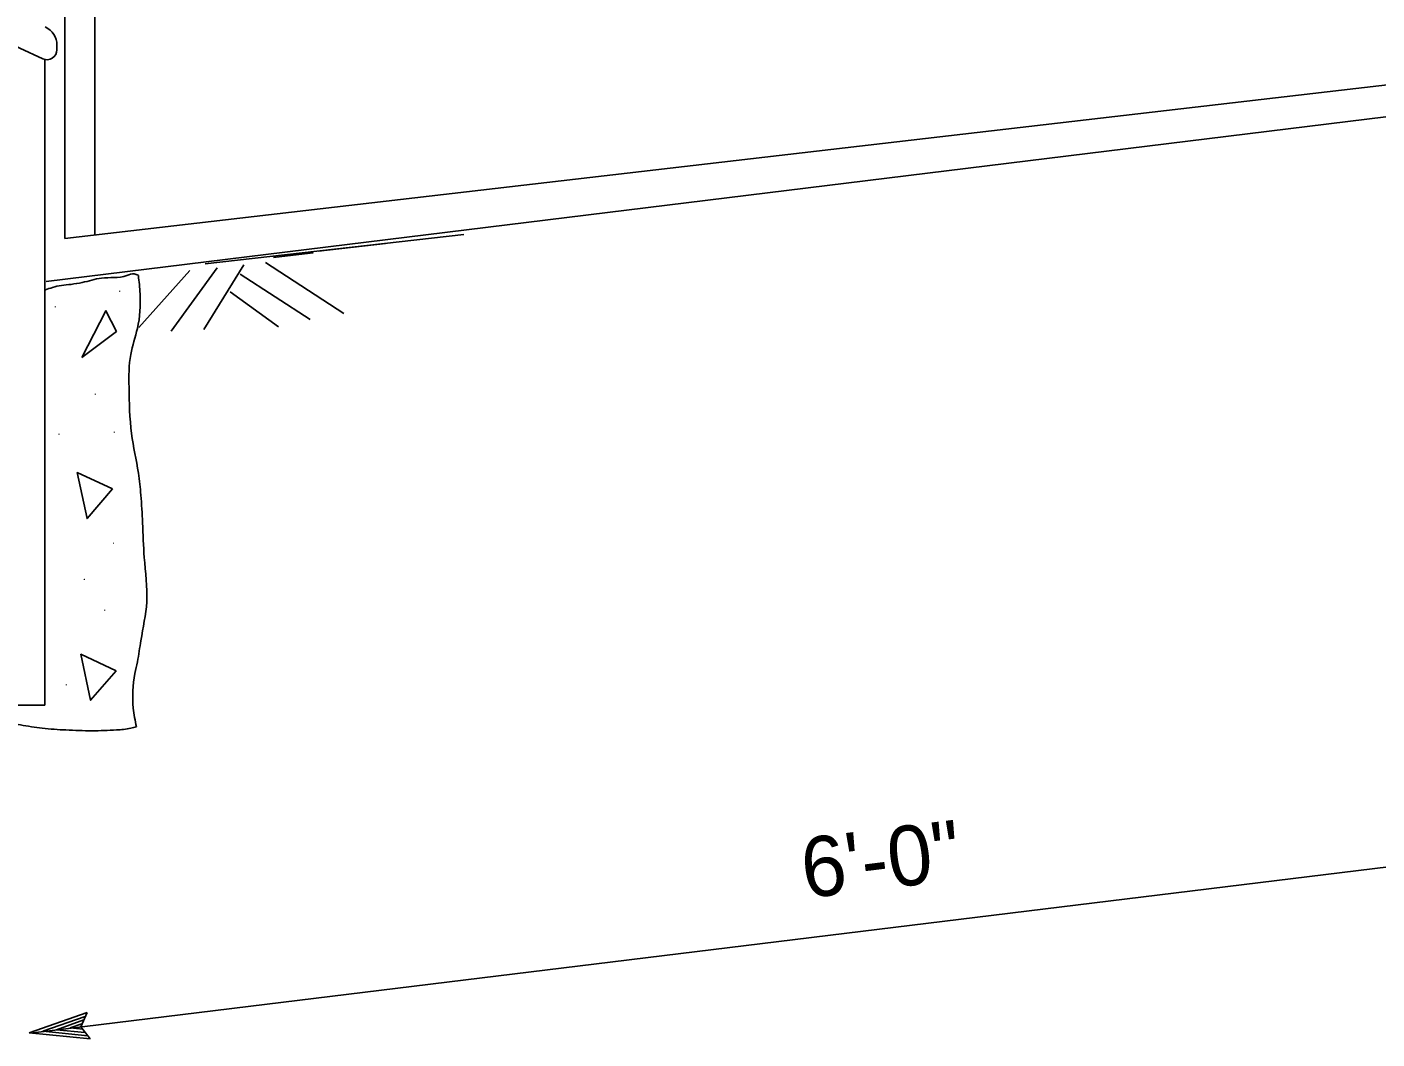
# Model space of a CAD drawing. Extents: x 6710407 to 6714861, y 1868090 to 1871317.
# Drawn here: x 6711703.6 to 6711838.5, y 1870275.1 to 1870376.3 of the extents above; entities that cross this region are included whole.
import ezdxf

# ---------------------------------------------------------------- set-up
doc = ezdxf.new("R2010")
doc.units = 0
for name, color, linetype in [('G-MARK', 7, 'Continuous'), ('G-TEXT', 7, 'Continuous'), ('Nongeo Data(60)', 7, 'Continuous')]:
    doc.layers.add(name, color=color, linetype=linetype)

msp = doc.modelspace()

# ---------------------------------------------------------------- linework, layer by layer
at = {"layer": 'G-MARK'}
msp.add_line((6711704.19, 1870275.74), (6711873.35, 1870296.51), dxfattribs=at)
at = {"layer": 'G-TEXT'}
for p, q in [((6711703.77, 1870275.74), (6711709.56, 1870277.79)), ((6711705.15, 1870275.91), (6711709.37, 1870277.4)), ((6711709.56, 1870277.79), (6711708.93, 1870276.37)), ((6711709.56, 1870277.79), (6711709.56, 1870277.79)), ((6711709.63, 1870275.47), (6711705.14, 1870275.91)), ((6711706.51, 1870276.07), (6711709.24, 1870277.04)), ((6711709.35, 1870275.79), (6711706.51, 1870276.07)), ((6711707.88, 1870276.24), (6711709.05, 1870276.65)), ((6711709.13, 1870276.12), (6711707.88, 1870276.24)), ((6711708.93, 1870276.37), (6711709.88, 1870275.14)), ((6711709.88, 1870275.14), (6711703.77, 1870275.74)), ((6711703.77, 1870275.74), (6711703.77, 1870275.74)), ((6711709.88, 1870275.14), (6711709.88, 1870275.14))]:
    msp.add_line(p, q, dxfattribs=at)
at = {"layer": 'Nongeo Data(60)'}
for p, q in [((6711710.34, 1870355.53), (6711710.34, 1870455.77)), ((6711707.34, 1870355.18), (6711707.34, 1870394.14)), ((6711705.13, 1870373.15), (6711699.34, 1870375.83)), ((6711706.55, 1870374.06), (6711706.55, 1870374.52)), ((6711705.34, 1870361.2), (6711705.34, 1870373.08)), ((6711707.34, 1870355.18), (6711870.41, 1870374.15)), ((6711705.48, 1870350.9), (6711870.41, 1870371.15)), ((6711705.34, 1870308.53), (6711705.34, 1870361.2)), ((6711721.38, 1870352.64), (6711747.21, 1870355.59)), ((6711732.7, 1870353.93), (6711739.41, 1870354.7)), ((6711727.4, 1870352.78), (6711735.24, 1870347.7)), ((6711728.19, 1870353.28), (6711732.18, 1870353.74)), ((6711719.84, 1870351.98), (6711714.75, 1870346.29)), ((6711722.57, 1870352.25), (6711717.96, 1870345.93)), ((6711725.22, 1870352.55), (6711721.23, 1870346.08)), ((6711724.86, 1870351.61), (6711731.86, 1870347.07)), ((6711723.88, 1870349.84), (6711728.7, 1870346.36)), ((6711705.34, 1870308.53), (6711701.34, 1870308.53))]:
    msp.add_line(p, q, dxfattribs=at)
for points in [[(6711709.03, 1870343.27), (6711711.44, 1870347.96), (6711712.49, 1870345.9)], [(6711712.1, 1870330.14), (6711709.56, 1870327.18), (6711708.58, 1870331.78)], [(6711712.47, 1870311.97), (6711709.92, 1870309.01), (6711708.95, 1870313.61)]]:
    msp.add_lwpolyline(points, close=True, dxfattribs=at)
for centre, radius, start, end in [((6711704.55, 1870374.52), 2, 0, 65.0901), ((6711705.55, 1870374.06), 1, 245.09, 0)]:
    msp.add_arc(centre, radius, start, end, dxfattribs=at)
for points in [[(6711714.69, 1870351.51), (6711714.28, 1870351.65), (6711713.54, 1870351.47), (6711711, 1870351.22), (6711709.08, 1870350.78), (6711707.96, 1870350.6), (6711706.1, 1870350.29), (6711705.42, 1870350.04)], [(6711714.49, 1870306.36), (6711714.18, 1870308.23), (6711714.35, 1870311.68), (6711714.6, 1870312.86), (6711714.94, 1870314.97), (6711715.53, 1870318.84), (6711715.28, 1870323.3), (6711715.11, 1870326.76), (6711714.94, 1870329.53), (6711714.69, 1870331.72), (6711714.01, 1870335.68), (6711713.76, 1870340.31), (6711713.93, 1870343.59), (6711714.6, 1870346.2), (6711714.86, 1870349.66), (6711714.69, 1870351.49)], [(6711693.79, 1870306.36), (6711695.24, 1870306.04), (6711696.92, 1870306.3), (6711700.96, 1870306.8), (6711702.9, 1870306.55), (6711705.09, 1870306.21), (6711707.45, 1870306.04), (6711710.06, 1870305.96), (6711712.5, 1870306.04), (6711713.93, 1870306.21), (6711714.49, 1870306.36)]]:
    msp.add_spline(points, degree=3, dxfattribs=at)

# ---------------------------------------------------------------- texts
for s, height, rotation, p in [('.', 0.8, 271.1553, (6711712.75, 1870350.05)), ('.', 0.8, 271.1553, (6711706.33, 1870348.5)), ('.', 0.8, 271.1553, (6711710.32, 1870339.78)), ('.', 0.8, 271.1553, (6711706.69, 1870335.78)), ('.', 0.8, 271.1553, (6711712.22, 1870335.97)), ('.', 0.8, 271.1553, (6711712.14, 1870324.88)), ('.', 0.8, 271.1553, (6711709.23, 1870321.25)), ('.', 0.8, 271.1553, (6711711.26, 1870318.16)), ('.', 0.8, 271.1553, (6711707.42, 1870310.71)), ('6\'-0"', 6, 7, (6711781.33, 1870289.19))]:
    msp.add_text(s, height=height, rotation=rotation, dxfattribs=at).set_placement(p)

doc.saveas('drawing.dxf')
